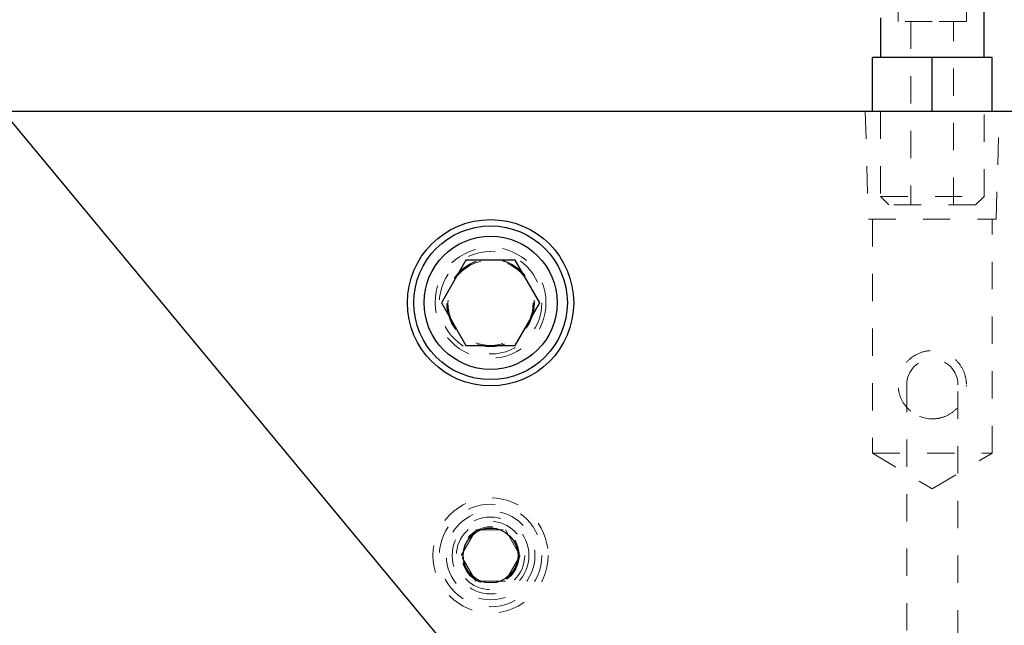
# Model space of a CAD drawing. Header units: inches. Extents: x 1880 to 2363, y -453 to -54.
# Tile 864 of 1056: x 2038.96 to 2042.56, y -66 to -63.78. Entities that reach past the tile are written whole.
import ezdxf

# ---------------------------------------------------------------- set-up
doc = ezdxf.new("R2010")
doc.units = ezdxf.units.IN
doc.header["$LTSCALE"] = 0.5
doc.header["$MEASUREMENT"] = 0
doc.linetypes.add('HIDDEN', pattern=[0.225, 0.15, -0.075])
for name, color, linetype in [('DIE-M-S', 8, 'Continuous'), ('DIE-M-S3', 8, 'Continuous'), ('DSS-M-S', 53, 'Continuous'), ('SID-M-S', 105, 'Continuous'), ('SVD-M-S', 8, 'Continuous')]:
    doc.layers.add(name, color=color, linetype=linetype)

msp = doc.modelspace()

# ---------------------------------------------------------------- linework, layer by layer
at = {"layer": 'DIE-M-S', "linetype": 'Continuous', "lineweight": 25}
msp.add_line((2045.29679, -64.11607), (2035.18179, -64.11607), dxfattribs=at)
at = {"layer": 'DIE-M-S', "linetype": 'HIDDEN', "lineweight": 18}
for p, q in [((2042.0542, -64.11607), (2042.06602, -64.51057)), ((2042.53402, -64.51057), (2042.54583, -64.11607)), ((2042.06602, -64.51057), (2042.53402, -64.51057)), ((2042.08102, -64.51057), (2042.08102, -65.36607)), ((2042.51902, -65.36607), (2042.51902, -64.51057)), ((2042.42502, -65.11607), (2042.42491, -65.12118)), ((2042.08102, -65.36607), (2042.51902, -65.36607)), ((2042.08102, -65.36607), (2042.30002, -65.49765)), ((2042.30002, -65.49765), (2042.51902, -65.36607))]:
    msp.add_line(p, q, dxfattribs=at)
at = {"layer": 'DIE-M-S', "linetype": 'Continuous', "lineweight": 25}
for centre, radius in [((2040.68179, -64.81607), 0.3045), ((2040.68179, -65.74107), 0.1005)]:
    msp.add_circle(centre, radius, dxfattribs=at)
at = {"layer": 'DIE-M-S', "linetype": 'HIDDEN', "lineweight": 18}
msp.add_circle((2040.68179, -64.81607), 0.203, dxfattribs=at)
msp.add_arc((2042.30002, -65.11607), 0.125, 248.02277, 291.02712, dxfattribs=at)
msp.add_open_spline([(2042.30002, -65.24107), (2042.2871, -65.23989), (2042.26131, -65.23753), (2042.22647, -65.21941), (2042.19747, -65.19157), (2042.17918, -65.15573), (2042.17328, -65.11671), (2042.17832, -65.08096), (2042.19337, -65.04745), (2042.21919, -65.01767), (2042.25612, -64.99626), (2042.29833, -64.98887), (2042.33756, -64.99491), (2042.37187, -65.01146), (2042.40102, -65.03859), (2042.41998, -65.07385), (2042.42674, -65.11279), (2042.42239, -65.14879), (2042.408, -65.18252), (2042.38295, -65.21266), (2042.34818, -65.23384), (2042.318, -65.2407), (2042.30275, -65.24101), (2042.30002, -65.24107)], degree=3, knots=[0, 0, 0, 0, 0.0481692, 0.0962032, 0.147735, 0.2047716, 0.2491826, 0.2936436, 0.3380072, 0.3894842, 0.4467284, 0.499941, 0.5467434, 0.5931193, 0.644358, 0.7012194, 0.745927, 0.790705, 0.8348041, 0.885713, 0.9428515, 0.9897802, 1, 1, 1, 1], dxfattribs=at)
at = {"layer": 'DIE-M-S3', "linetype": 'HIDDEN', "lineweight": 18}
for p, q in [((2042.20627, -65.11607), (2042.20627, -66.04107)), ((2042.39377, -66.04107), (2042.39377, -65.11607))]:
    msp.add_line(p, q, dxfattribs=at)
for radius in [0.211, 0.1405]:
    msp.add_circle((2040.68179, -65.74107), radius, dxfattribs=at)
msp.add_arc((2042.30002, -65.11607), 0.09375, 0, 180, dxfattribs=at)
at = {"layer": 'DSS-M-S', "linetype": 'HIDDEN', "lineweight": 18}
msp.add_circle((2040.68179, -64.81607), 0.15625, dxfattribs=at)
at = {"layer": 'SID-M-S'}
msp.add_line((2036.43968, -61.16066), (2048.11871, -75.21749), dxfattribs=at)
at = {"layer": 'SVD-M-S', "linetype": 'Continuous', "lineweight": 25}
for p, q in [((2042.49002, -63.91807), (2042.49002, -63.52057)), ((2042.11002, -63.77357), (2042.11002, -63.91807)), ((2042.08127, -64.11607), (2042.08127, -63.91807)), ((2042.30002, -63.91807), (2042.08127, -63.91807)), ((2042.30002, -64.11607), (2042.30002, -63.91807)), ((2042.51877, -63.91807), (2042.30002, -63.91807)), ((2042.51877, -64.11607), (2042.51877, -63.91807)), ((2040.59173, -64.66007), (2040.50166, -64.81607)), ((2040.77186, -64.66007), (2040.59173, -64.66007)), ((2040.86193, -64.81607), (2040.77186, -64.66007)), ((2040.50166, -64.81607), (2040.59173, -64.97207)), ((2040.77186, -64.97207), (2040.86193, -64.81607)), ((2040.59173, -64.97207), (2040.77186, -64.97207))]:
    msp.add_line(p, q, dxfattribs=at)
at = {"layer": 'SVD-M-S', "linetype": 'HIDDEN', "lineweight": 18}
for p, q in [((2042.17502, -63.69056), (2042.17502, -63.78645)), ((2042.42502, -63.78645), (2042.42502, -63.69056)), ((2042.30002, -63.78645), (2042.17502, -63.78645)), ((2042.22189, -63.78645), (2042.22189, -64.45807)), ((2042.42502, -63.78645), (2042.30002, -63.78645)), ((2042.37814, -64.45807), (2042.37814, -63.78645)), ((2042.11002, -64.11607), (2042.11002, -64.42682)), ((2042.49002, -64.42682), (2042.49002, -64.11607)), ((2042.11002, -64.42682), (2042.49002, -64.42682)), ((2042.11002, -64.42682), (2042.14127, -64.45807)), ((2042.45877, -64.45807), (2042.49002, -64.42682)), ((2042.45877, -64.45807), (2042.14127, -64.45807)), ((2040.57354, -65.74107), (2040.62767, -65.64732)), ((2040.62767, -65.64732), (2040.73592, -65.64732)), ((2040.73592, -65.64732), (2040.79005, -65.74107)), ((2040.62767, -65.83482), (2040.57354, -65.74107)), ((2040.79005, -65.74107), (2040.73592, -65.83482)), ((2040.73592, -65.83482), (2040.62767, -65.83482))]:
    msp.add_line(p, q, dxfattribs=at)
at = {"layer": 'SVD-M-S', "linetype": 'Continuous', "lineweight": 25}
for radius in [0.28125, 0.24375]:
    msp.add_circle((2040.68179, -64.81607), radius, dxfattribs=at)
at = {"layer": 'SVD-M-S', "linetype": 'HIDDEN', "lineweight": 18}
for centre, radius in [((2040.68179, -64.81607), 0.1875), ((2040.68179, -64.81607), 0.16072), ((2040.68179, -64.81607), 0.16045), ((2040.68179, -64.81607), 0.15993), ((2040.68179, -65.74107), 0.1875), ((2040.68179, -65.74107), 0.1625), ((2040.68179, -65.74107), 0.125), ((2040.68179, -65.74107), 0.10497), ((2040.68179, -65.74107), 0.1047), ((2040.68179, -65.74107), 0.10418)]:
    msp.add_circle(centre, radius, dxfattribs=at)

doc.saveas('drawing.dxf')
